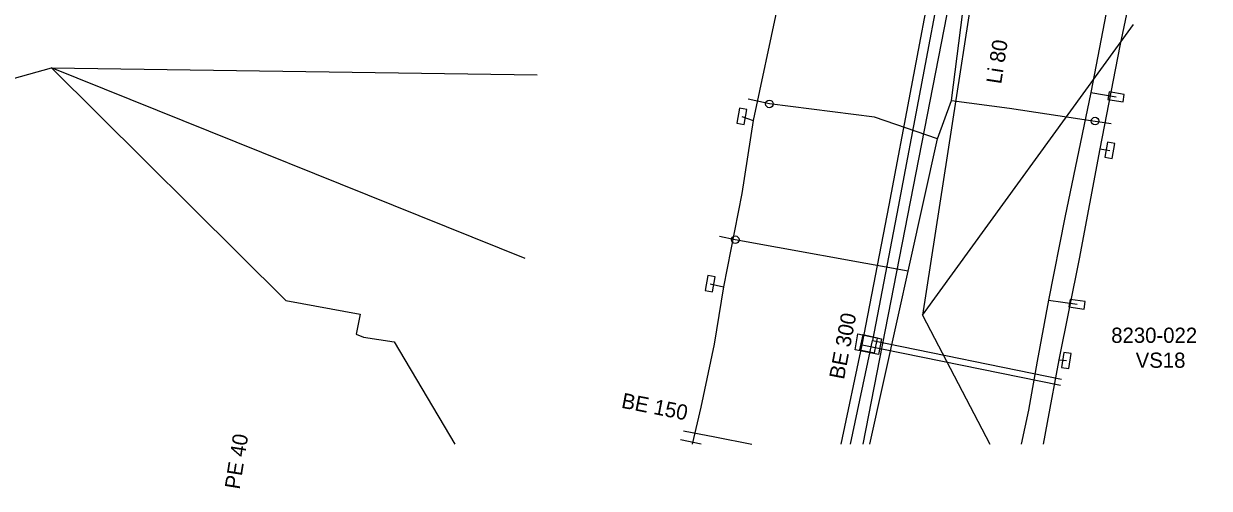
# Model space of a CAD drawing. Extents: x -736911 to -735381, y -1119567 to -1117933.
# Drawn here: x -735459.5 to -735381.5, y -1119564.6 to -1119534 of the extents above; entities that cross this region are included whole.
import ezdxf

# ---------------------------------------------------------------- set-up
doc = ezdxf.new("R2010")
doc.units = 0
for name, color, linetype in [('HUP', 7, 'Continuous'), ('Kabelové skříně NN', 7, 'Continuous'), ('Kabelové vedení NN', 7, 'Continuous'), ('Kanalizační přípojky', 7, 'Continuous'), ('Kanalizační stoka', 7, 'Continuous'), ('Osa trasy kynety', 7, 'Continuous'), ('Podz_ teplovodní potrubí', 7, 'Continuous'), ('Popis', 7, 'Continuous'), ('Popis teplovodu', 7, 'Continuous'), ('Popis vodovodních řadů', 7, 'Continuous'), ('STL plynovod', 7, 'Continuous'), ('Teplovodní kanál', 7, 'Continuous'), ('Teplovodní šachty', 7, 'Continuous'), ('Vod přípojky-voda pitná', 7, 'Continuous'), ('Vodovodní řad', 7, 'Continuous'), ('Vodovodní šoupata', 7, 'Continuous'), ('Vrstva 5', 7, 'Continuous')]:
    doc.layers.add(name, color=color, linetype=linetype)

msp = doc.modelspace()

# ---------------------------------------------------------------- linework, layer by layer
at = {"layer": 'HUP'}
for points in [[(-735388.143, -1119539.009), (-735387.155, -1119539.165), (-735387.077, -1119538.671), (-735388.065, -1119538.515)], [(-735390.71, -1119552.648), (-735389.72, -1119552.787), (-735389.65, -1119552.292), (-735390.64, -1119552.153)]]:
    msp.add_lwpolyline(points, close=True, dxfattribs=at)
at = {"layer": 'Kabelové skříně NN'}
for points in [[(-735412.07, -1119540.656), (-735411.897, -1119539.671), (-735412.389, -1119539.584), (-735412.563, -1119540.569)], [(-735388.179, -1119541.824), (-735388.353, -1119542.809), (-735387.861, -1119542.896), (-735387.687, -1119541.911)], [(-735414.15, -1119551.656), (-735413.977, -1119550.671), (-735414.469, -1119550.584), (-735414.643, -1119551.569)], [(-735391.049, -1119555.637), (-735391.205, -1119556.625), (-735390.711, -1119556.703), (-735390.555, -1119555.715)]]:
    msp.add_lwpolyline(points, close=True, dxfattribs=at)
at = {"layer": 'Kabelové vedení NN'}
for points in [[(-735406.71, -1119521.1), (-735408.04, -1119525.6), (-735409.89, -1119532.9), (-735411.49, -1119540.38)], [(-735386.05, -1119531.13), (-735386.51, -1119531.4), (-735387.37, -1119535.49), (-735388.67, -1119542.26)], [(-735412.23, -1119540.12), (-735411.49, -1119540.38)], [(-735411.49, -1119540.38), (-735412.23, -1119545.19), (-735413.44, -1119551.33)], [(-735388.67, -1119542.26), (-735390.03, -1119549.48), (-735391.38, -1119556.12)], [(-735388.67, -1119542.26), (-735388.02, -1119542.36)], [(-735414.31, -1119551.12), (-735413.44, -1119551.33)], [(-735413.44, -1119551.33), (-735414.04, -1119555.1), (-735414.92, -1119559.24), (-735415.5, -1119561.68)], [(-735391.38, -1119556.12), (-735392.15, -1119560.24), (-735392.401, -1119561.68)], [(-735391.38, -1119556.12), (-735390.88, -1119556.17)]]:
    msp.add_lwpolyline(points, dxfattribs=at)
at = {"layer": 'Kanalizační přípojky'}
msp.add_lwpolyline([(-735416.07, -1119560.8), (-735414.01, -1119561.2), (-735411.561, -1119561.68)], dxfattribs=at)
at = {"layer": 'Kanalizační stoka'}
msp.add_lwpolyline([(-735404.254, -1119561.68), (-735397.99, -1119529.68)], dxfattribs=at)
at = {"layer": 'Osa trasy kynety'}
msp.add_lwpolyline([(-735464.57, -1119538.86), (-735457.64, -1119536.93)], dxfattribs=at)
at = {"layer": 'Podz_ teplovodní potrubí'}
for points in [[(-735406.66, -1119510.37), (-735399.94, -1119511.46), (-735395.42, -1119512.7), (-735397.54, -1119522.77), (-735401.94, -1119546.06), (-735403.64, -1119554.86)], [(-735404.31, -1119555.13), (-735402.53, -1119545.95), (-735398.13, -1119522.65), (-735396.08, -1119512.93), (-735400.02, -1119511.85), (-735406.73, -1119510.77)], [(-735405.079, -1119561.68), (-735403.64, -1119554.86)], [(-735403.64, -1119554.86), (-735391.19, -1119557.39)], [(-735405.694, -1119561.68), (-735404.31, -1119555.13)], [(-735404.31, -1119555.13), (-735391.26, -1119557.79)]]:
    msp.add_lwpolyline(points, dxfattribs=at)
at = {"layer": 'STL plynovod'}
for points in [[(-735381.667, -1119496.299), (-735381.48, -1119496.66), (-735381.51, -1119498.86), (-735382.44, -1119504.36), (-735382.7, -1119505.87), (-735384.77, -1119516.24), (-735385.07, -1119518.68), (-735386.13, -1119522.86), (-735387.93, -1119531.58), (-735389.27, -1119538.55), (-735390.99, -1119546.76), (-735392.05, -1119552.2), (-735392.81, -1119556.22), (-735393.38, -1119559.43), (-735393.853, -1119561.68)], [(-735389.27, -1119538.55), (-735387.61, -1119538.84)], [(-735392.05, -1119552.2), (-735390.18, -1119552.47)]]:
    msp.add_lwpolyline(points, dxfattribs=at)
at = {"layer": 'Teplovodní kanál'}
msp.add_lwpolyline([(-735404.59, -1119554.42), (-735403.04, -1119554.74), (-735403.23, -1119555.78), (-735404.78, -1119555.46), (-735404.59, -1119554.42)], dxfattribs=at)
at = {"layer": 'Teplovodní šachty'}
for p, q in [((-735404.278, -1119554.489), (-735404.481, -1119555.468)), ((-735403.299, -1119554.692), (-735404.278, -1119554.489)), ((-735403.502, -1119555.671), (-735403.299, -1119554.692)), ((-735404.481, -1119555.468), (-735403.502, -1119555.671))]:
    msp.add_line(p, q, dxfattribs=at)
at = {"layer": 'Vod přípojky-voda pitná'}
for points in [[(-735399.35, -1119541.59), (-735403.51, -1119540.17), (-735410.41, -1119539.3), (-735411.81, -1119538.99)], [(-735398.44, -1119539.07), (-735394.61, -1119539.58), (-735388.99, -1119540.43), (-735387.94, -1119540.59)], [(-735401.28, -1119550.29), (-735412.66, -1119548.23), (-735413.7, -1119548.01)], [(-735414.893, -1119561.68), (-735416.25, -1119561.39)]]:
    msp.add_lwpolyline(points, dxfattribs=at)
at = {"layer": 'Vodovodní řad'}
msp.add_lwpolyline([(-735403.817, -1119561.68), (-735399.35, -1119541.59), (-735398.44, -1119539.07), (-735397.33, -1119530.49), (-735395.76, -1119520.32), (-735395.42, -1119518.5), (-735394.84, -1119516.81), (-735394.52, -1119515.68), (-735393.45, -1119510.36), (-735392.8, -1119507.36), (-735392.11, -1119499.52)], dxfattribs=at)
at = {"layer": 'Vodovodní šoupata'}
for centre in [(-735410.41, -1119539.3), (-735388.99, -1119540.43), (-735412.66, -1119548.23)]:
    msp.add_circle(centre, 0.25, dxfattribs=at)
at = {"layer": 'Vrstva 5'}
for points in [[(-735395.11, -1119519.326), (-735400.338, -1119553.195)], [(-735400.338, -1119553.195), (-735386.472, -1119534.074)], [(-735457.64, -1119536.93), (-735425.68, -1119537.38)], [(-735426.47, -1119549.47), (-735457.64, -1119536.93)], [(-735457.64, -1119536.93), (-735442.224, -1119552.221), (-735437.332, -1119553.123), (-735437.589, -1119554.447), (-735437.104, -1119554.636)], [(-735400.338, -1119553.195), (-735395.918, -1119561.68)], [(-735437.104, -1119554.636), (-735435.104, -1119554.933), (-735431.105, -1119561.68)]]:
    msp.add_lwpolyline(points, dxfattribs=at)

# ---------------------------------------------------------------- texts
at = {"layer": 'Popis'}
for s, rotation, p in [('BE 300', 79.172, (-735405.51, -1119557.46)), ('BE 150', 348.911, (-735420.2, -1119559.27))]:
    msp.add_text(s, height=1, rotation=rotation, dxfattribs=at).set_placement(p)
at = {"layer": 'Popis teplovodu'}
for s, p in [('8230-022', (-735387.93, -1119555.01)), ('VS18', (-735386.32, -1119556.65))]:
    msp.add_text(s, height=1, dxfattribs=at).set_placement(p)
at = {"layer": 'Popis vodovodních řadů'}
for s, rotation, p in [('Li 80', 81.245, (-735395.17, -1119538.03)), ('PE 40', 80.91, (-735445.26, -1119564.68))]:
    msp.add_text(s, height=1, rotation=rotation, dxfattribs=at).set_placement(p)

doc.saveas('drawing.dxf')
